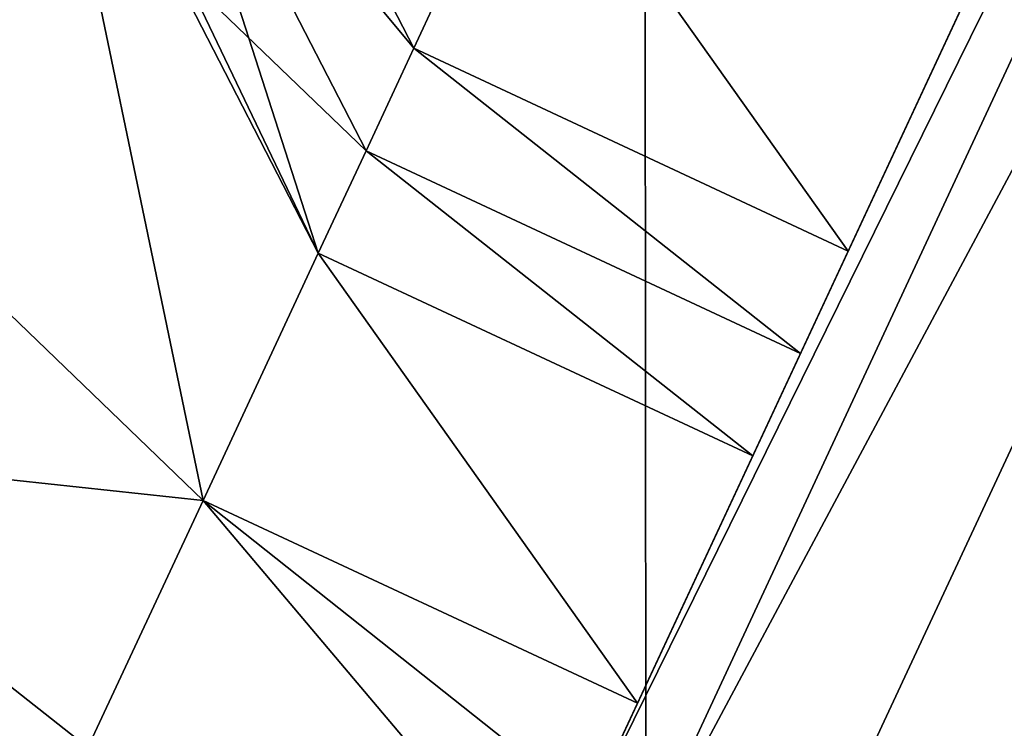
# Model space of a CAD drawing. Header units: millimetres. Extents: x -185 to 185, y -678 to 20.
# Tile 438 of 482: x 3.272 to 4.549, y -34.932 to -34.014. Entities that reach past the tile are written whole.
import ezdxf

# ---------------------------------------------------------------- set-up
doc = ezdxf.new("R2010")
doc.units = ezdxf.units.MM
doc.header["$LTSCALE"] = 65.185185
for name, color, linetype in [('252', 7, 'CONTINUOUS'), ('401', 7, 'CONTINUOUS'), ('402', 7, 'CONTINUOUS'), ('455', 7, 'CONTINUOUS'), ('456', 7, 'CONTINUOUS'), ('477', 7, 'CONTINUOUS'), ('502', 7, 'CONTINUOUS'), ('514', 7, 'CONTINUOUS'), ('515', 7, 'CONTINUOUS'), ('516', 7, 'CONTINUOUS'), ('517', 7, 'CONTINUOUS'), ('518', 7, 'CONTINUOUS')]:
    doc.layers.add(name, color=color, linetype=linetype)

msp = doc.modelspace()

# ---------------------------------------------------------------- linework, layer by layer
at = {"layer": '252', "linetype": 'CONTINUOUS'}
for points in [[(2, -74.7, 19.85), (4.1213, -74.7, 18.9713), (2, 0, 19.85), (2, -74.7, 19.85)], [(2, 0, 19.85), (4.1213, -74.7, 18.9713), (4.0577, -6.3555, 19.0331), (2, 0, 19.85)], [(4.1213, -74.7, 18.9713), (4.9632, -10.8898, 17.3182), (4.0577, -6.3555, 19.0331), (4.1213, -74.7, 18.9713)], [(5, -74.7, 16.85), (4.9632, -10.8898, 17.3182), (4.1213, -74.7, 18.9713), (5, -74.7, 16.85)]]:
    msp.add_3dface(points, dxfattribs=at)
at = {"layer": '401', "linetype": 'CONTINUOUS'}
msp.add_3dface([(5.9461, -36.0896, -14.5294), (4.2241, -35.2866, -14.5294), (5.8638, -31.7704, -15.2891), (5.9461, -36.0896, -14.5294)], dxfattribs=at)
at = {"layer": '402', "linetype": 'CONTINUOUS'}
for points in [[(5.6162, -31.5914, -14.9947), (5.676, -31.6635, -15.1997), (3.9749, -35.1112, -14.2342), (5.6162, -31.5914, -14.9947)], [(3.9749, -35.1112, -14.2342), (5.676, -31.6635, -15.1997), (4.0385, -35.1827, -14.443), (3.9749, -35.1112, -14.2342)], [(5.676, -31.6635, -15.1997), (5.8638, -31.7704, -15.2891), (4.0385, -35.1827, -14.443), (5.676, -31.6635, -15.1997)], [(5.8638, -31.7704, -15.2891), (4.2241, -35.2866, -14.5294), (4.0385, -35.1827, -14.443), (5.8638, -31.7704, -15.2891)]]:
    msp.add_3dface(points, dxfattribs=at)
at = {"layer": '455', "linetype": 'CONTINUOUS'}
for points in [[(3.7214, -34.1836, -10.15), (4.223, -34.5791, -10.5035), (3.6595, -34.3164, -10.5036), (3.7214, -34.1836, -10.15)], [(4.2849, -34.4464, -10.15), (4.223, -34.5791, -10.5035), (3.7214, -34.1836, -10.15), (4.2849, -34.4464, -10.15)], [(3.6595, -34.3164, -10.5036), (4.0736, -34.8996, -10.65), (3.5101, -34.6368, -10.65), (3.6595, -34.3164, -10.5036)], [(4.223, -34.5791, -10.5035), (4.0736, -34.8996, -10.65), (3.6595, -34.3164, -10.5036), (4.223, -34.5791, -10.5035)], [(3.5101, -34.6368, -10.65), (3.9522, -35.1598, -10.5598), (3.3607, -34.9572, -10.5036), (3.5101, -34.6368, -10.65)], [(4.0108, -35.0342, -10.6274), (3.9522, -35.1598, -10.5598), (3.5101, -34.6368, -10.65), (4.0108, -35.0342, -10.6274)], [(4.0736, -34.8996, -10.65), (4.0108, -35.0342, -10.6274), (3.5101, -34.6368, -10.65), (4.0736, -34.8996, -10.65)]]:
    msp.add_3dface(points, dxfattribs=at)
at = {"layer": '456', "linetype": 'CONTINUOUS'}
for points in [[(5.6162, -31.5914, -14.9947), (3.9749, -35.1112, -14.2342), (4.0736, -34.8996, -10.65), (5.6162, -31.5914, -14.9947)], [(5.6162, -31.5914, -14.9947), (4.0736, -34.8996, -10.65), (4.223, -34.5791, -10.5035), (5.6162, -31.5914, -14.9947)], [(5.6162, -31.5914, -14.9947), (4.223, -34.5791, -10.5035), (4.2849, -34.4464, -10.15), (5.6162, -31.5914, -14.9947)], [(5.6162, -31.5914, -14.9947), (4.2849, -34.4464, -10.15), (4.2849, -34.4464, -6.65), (5.6162, -31.5914, -14.9947)], [(4.3467, -34.314, -6.2968), (5.6162, -31.5914, -14.9947), (4.2849, -34.4464, -6.65), (4.3467, -34.314, -6.2968)], [(4.4969, -33.9919, -6.1501), (5.6162, -31.5914, -14.9947), (4.3467, -34.314, -6.2968), (4.4969, -33.9919, -6.1501)], [(3.9749, -35.1112, -14.2342), (3.9522, -35.1598, -14.2252), (4.0736, -34.8996, -10.65), (3.9749, -35.1112, -14.2342)], [(3.9522, -35.1598, -14.2252), (4.0108, -35.0342, -10.6274), (4.0736, -34.8996, -10.65), (3.9522, -35.1598, -14.2252)]]:
    msp.add_3dface(points, dxfattribs=at)
at = {"layer": '477', "linetype": 'CONTINUOUS'}
msp.add_3dface([(3.5101, -34.6368, -10.65), (2.8666, -34.5678, -10.65), (3.0436, -34.1882, -10.65), (3.5101, -34.6368, -10.65)], dxfattribs=at)
at = {"layer": '502', "linetype": 'CONTINUOUS'}
for points in [[(3.3607, -34.9572, -10.5036), (2.3156, -34.9073, -10.65), (2.8666, -34.5678, -10.65), (3.3607, -34.9572, -10.5036)], [(3.5101, -34.6368, -10.65), (3.3607, -34.9572, -10.5036), (2.8666, -34.5678, -10.65), (3.5101, -34.6368, -10.65)], [(2.3156, -34.9073, -10.65), (3.3607, -34.9572, -10.5036), (2.5885, -35.1321, -10.5036), (2.3156, -34.9073, -10.65)]]:
    msp.add_3dface(points, dxfattribs=at)
at = {"layer": '514', "linetype": 'CONTINUOUS'}
for points in [[(3.0436, -34.1882, -10.65), (2.9495, -33.5479, -10.65), (3.2972, -33.6124, -10.5036), (3.0436, -34.1882, -10.65)], [(3.5101, -34.6368, -10.65), (3.0436, -34.1882, -10.65), (3.2972, -33.6124, -10.5036), (3.5101, -34.6368, -10.65)], [(3.6595, -34.3164, -10.5036), (3.5101, -34.6368, -10.65), (3.2972, -33.6124, -10.5036), (3.6595, -34.3164, -10.5036)], [(3.4411, -33.6392, -10.15), (3.6595, -34.3164, -10.5036), (3.2972, -33.6124, -10.5036), (3.4411, -33.6392, -10.15)], [(3.4882, -33.9593, -10.15), (3.6595, -34.3164, -10.5036), (3.4411, -33.6392, -10.15), (3.4882, -33.9593, -10.15)], [(3.7214, -34.1836, -10.15), (3.6595, -34.3164, -10.5036), (3.4882, -33.9593, -10.15), (3.7214, -34.1836, -10.15)]]:
    msp.add_3dface(points, dxfattribs=at)
at = {"layer": '515', "linetype": 'CONTINUOUS'}
for points in [[(3.7214, -34.1836, -10.15), (3.4882, -33.9593, -10.15), (3.7214, -34.1836, -6.65), (3.7214, -34.1836, -10.15)], [(3.7214, -34.1836, -6.65), (3.4882, -33.9593, -10.15), (3.4882, -33.9593, -6.65), (3.7214, -34.1836, -6.65)]]:
    msp.add_3dface(points, dxfattribs=at)
at = {"layer": '516', "linetype": 'CONTINUOUS'}
for points in [[(3.4411, -33.6392, -6.65), (3.5851, -33.6659, -6.2964), (3.7833, -34.0509, -6.2965), (3.4411, -33.6392, -6.65)], [(3.4411, -33.6392, -6.65), (3.7214, -34.1836, -6.65), (3.4882, -33.9593, -6.65), (3.4411, -33.6392, -6.65)], [(3.7214, -34.1836, -6.65), (3.4411, -33.6392, -6.65), (3.7833, -34.0509, -6.2965), (3.7214, -34.1836, -6.65)], [(3.5851, -33.6659, -6.2964), (3.9327, -33.7305, -6.15), (3.7833, -34.0509, -6.2965), (3.5851, -33.6659, -6.2964)]]:
    msp.add_3dface(points, dxfattribs=at)
at = {"layer": '517', "linetype": 'CONTINUOUS'}
for points in [[(3.9327, -33.7305, -6.15), (4.3467, -34.314, -6.2968), (3.7833, -34.0509, -6.2965), (3.9327, -33.7305, -6.15)], [(4.4969, -33.9919, -6.1501), (4.3467, -34.314, -6.2968), (3.9327, -33.7305, -6.15), (4.4969, -33.9919, -6.1501)], [(4.2849, -34.4464, -6.65), (3.7214, -34.1836, -6.65), (3.7833, -34.0509, -6.2965), (4.2849, -34.4464, -6.65)], [(4.3467, -34.314, -6.2968), (4.2849, -34.4464, -6.65), (3.7833, -34.0509, -6.2965), (4.3467, -34.314, -6.2968)]]:
    msp.add_3dface(points, dxfattribs=at)
at = {"layer": '518', "linetype": 'CONTINUOUS'}
for points in [[(4.2849, -34.4464, -10.15), (3.7214, -34.1836, -10.15), (3.7214, -34.1836, -6.65), (4.2849, -34.4464, -10.15)], [(4.2849, -34.4464, -6.65), (4.2849, -34.4464, -10.15), (3.7214, -34.1836, -6.65), (4.2849, -34.4464, -6.65)]]:
    msp.add_3dface(points, dxfattribs=at)

doc.saveas('drawing.dxf')
